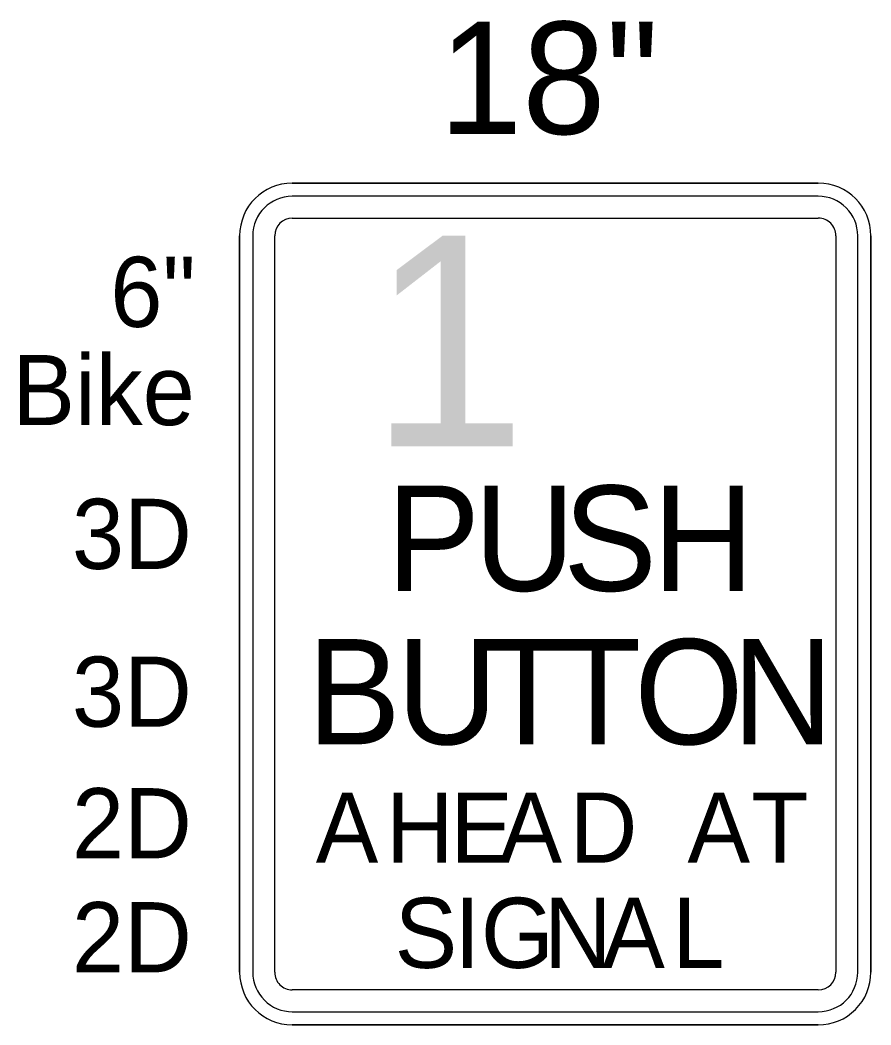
# Model space of a CAD drawing. Extents: x 99976 to 100136, y 99905 to 100011.
# Drawn here: x 100053.747 to 100054.293, y 100001.77 to 100002.414 of the extents above; entities that cross this region are included whole.
import ezdxf

# ---------------------------------------------------------------- set-up
doc = ezdxf.new("R2010")
doc.units = 0
doc.layers.add('TR_SN_ConstructionSigns', color=7, linetype='Continuous')

msp = doc.modelspace()

# ---------------------------------------------------------------- linework, layer by layer
at = {"layer": 'TR_SN_ConstructionSigns'}
for p, q in [((100053.92159, 100002.30989), (100054.25909, 100002.30989)), ((100054.25909, 100002.30989), (100053.92159, 100002.30989)), ((100054.25909, 100002.30989), (100053.92159, 100002.30989)), ((100054.25909, 100002.30145), (100053.92159, 100002.30145)), ((100053.92159, 100002.28739), (100054.25909, 100002.28739)), ((100053.88784, 100001.80364), (100053.88784, 100002.27614)), ((100053.88784, 100002.27614), (100053.88784, 100001.80364)), ((100053.88784, 100002.27614), (100053.88784, 100001.80364)), ((100053.89628, 100002.27614), (100053.89628, 100001.80364)), ((100053.91034, 100001.80364), (100053.91034, 100002.27614)), ((100054.27034, 100002.27614), (100054.27034, 100001.80364)), ((100054.2844, 100001.80364), (100054.2844, 100002.27614)), ((100054.29284, 100002.27614), (100054.29284, 100001.80364)), ((100054.29284, 100001.80364), (100054.29284, 100002.27614)), ((100054.29284, 100001.80364), (100054.29284, 100002.27614)), ((100054.25909, 100001.79239), (100053.92159, 100001.79239)), ((100053.92159, 100001.77833), (100054.25909, 100001.77833)), ((100054.25909, 100001.76989), (100053.92159, 100001.76989)), ((100053.92159, 100001.76989), (100054.25909, 100001.76989)), ((100053.92159, 100001.76989), (100054.25909, 100001.76989))]:
    msp.add_line(p, q, dxfattribs=at)
for centre, radius, start, end in [((100053.92159, 100002.27614), 0.03375, 90, 180), ((100053.92159, 100002.27614), 0.03375, 90, 180), ((100053.92159, 100002.27614), 0.03375, 90, 180), ((100054.25909, 100002.27614), 0.03375, 0.00001, 90.00001), ((100054.25909, 100002.27614), 0.03375, 0.00001, 90.00001), ((100054.25909, 100002.27614), 0.03375, 0.00001, 90.00001), ((100053.92159, 100002.27614), 0.02531, 90, 180), ((100054.25909, 100002.27614), 0.02531, 0, 90.00001), ((100053.92159, 100002.27614), 0.01125, 90, 180), ((100054.25909, 100002.27614), 0.01125, 0, 90.00001), ((100053.92159, 100001.80364), 0.03375, 180, 270), ((100053.92159, 100001.80364), 0.03375, 180, 270), ((100053.92159, 100001.80364), 0.03375, 180, 270), ((100053.92159, 100001.80364), 0.02531, 180, 270.00001), ((100053.92159, 100001.80364), 0.01125, 180, 270.00001), ((100054.25909, 100001.80364), 0.03375, 270, 0.00001), ((100054.25909, 100001.80364), 0.03375, 270, 0.00001), ((100054.25909, 100001.80364), 0.02531, 270.00001, 0), ((100054.25909, 100001.80364), 0.01125, 270.00001, 0), ((100054.25909, 100001.80364), 0.03375, 270, 0.00001)]:
    msp.add_arc(centre, radius, start, end, dxfattribs=at)

# ---------------------------------------------------------------- texts
msp.add_text('18"', height=0.072, rotation=360, dxfattribs=at).set_placement((100054.01558, 100002.34139))
for s, height, p in [('1', 0.135, (100053.97132, 100002.14114)), ('6"', 0.045, (100053.80486, 100002.21764)), ('Bike', 0.045, (100053.74205, 100002.15464)), ('P', 0.0675, (100053.982, 100002.04833)), ('U', 0.0675, (100054.03803, 100002.04833)), ('S', 0.0675, (100054.0954, 100002.04833)), ('H', 0.0675, (100054.15278, 100002.04833)), ('3D', 0.045, (100053.78025, 100002.06239)), ('B', 0.0675, (100053.93104, 100001.94989)), ('U', 0.0675, (100053.98842, 100001.94989)), ('T', 0.0675, (100054.04444, 100001.94989)), ('T', 0.0675, (100054.09034, 100001.94989)), ('O', 0.0675, (100054.14097, 100001.94989)), ('N', 0.0675, (100054.20374, 100001.94989)), ('3D', 0.045, (100053.78025, 100001.96114)), ('2D', 0.045, (100053.78025, 100001.87676)), ('A', 0.045, (100053.93667, 100001.87395)), ('H', 0.045, (100053.98167, 100001.87395)), ('E', 0.045, (100054.02307, 100001.87395)), ('A', 0.045, (100054.05457, 100001.87395)), ('D', 0.045, (100054.09957, 100001.87395)), ('A', 0.045, (100054.17517, 100001.87395)), ('T', 0.045, (100054.21612, 100001.87395)), ('2D', 0.045, (100053.78025, 100001.80364)), ('S', 0.045, (100053.98729, 100001.80645)), ('I', 0.045, (100054.02554, 100001.80645)), ('G', 0.045, (100054.04264, 100001.80645)), ('N', 0.045, (100054.08314, 100001.80645)), ('A', 0.045, (100054.12049, 100001.80645)), ('L', 0.045, (100054.16549, 100001.80645))]:
    msp.add_text(s, height=height, dxfattribs=at).set_placement(p)

doc.saveas('drawing.dxf')
